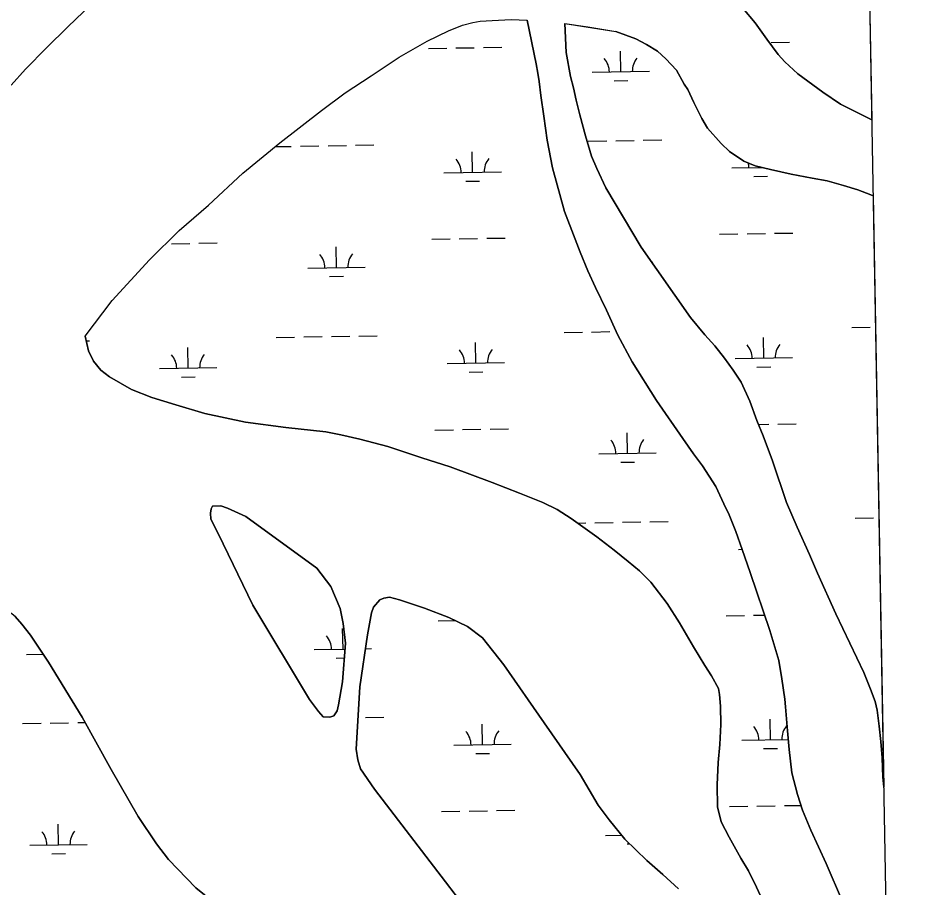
# Model space of a CAD drawing. Extents: x 3892998 to 3931244, y 278583 to 304547.
# Drawn here: x 3927403 to 3928977, y 297577 to 299093 of the extents above; entities that cross this region are included whole.
import ezdxf

# ---------------------------------------------------------------- set-up
doc = ezdxf.new("R2010")
doc.units = 0
for name, color, linetype in [('V-GRID-FRAM', 7, 'Continuous'), ('V-TOPO-SHOR', 7, 'Continuous'), ('V-WETL-SWMP', 7, 'Continuous')]:
    doc.layers.add(name, color=color, linetype=linetype)

msp = doc.modelspace()

# ---------------------------------------------------------------- linework, layer by layer
at = {"layer": 'V-GRID-FRAM'}
msp.add_lwpolyline([(3896958.4, 302195.2), (3928823.6, 302746.7), (3929146.3, 284567.1), (3897265.1, 284015.2), (3896958.4, 302195.2)], dxfattribs=at)
at = {"layer": 'V-TOPO-SHOR'}
for points in [[(3927530.2, 299116.7), (3927489.4, 299077.8), (3927452.3, 299041.6), (3927416.1, 299003.9), (3927391, 298976.5)], [(3928666.8, 299110.3), (3928688.4, 299084.7), (3928708.7, 299056.4), (3928728.5, 299030), (3928739.9, 299016.7), (3928762.8, 298996), (3928806.1, 298964.1), (3928837.1, 298943.3), (3928891.6, 298916)], [(3927520.1, 298538.5), (3927566.7, 298600.6), (3927631.9, 298671.5), (3927684, 298723), (3927734.7, 298766.9), (3927794.7, 298822.8), (3927859.4, 298875.7), (3927931.9, 298931.9), (3927973.3, 298963.1), (3928018.4, 298992.3), (3928067.5, 299025.3), (3928116.2, 299052.8), (3928153.7, 299071.2), (3928178.1, 299080.9), (3928195.9, 299085.6), (3928208.8, 299087.9), (3928229.8, 299089.3), (3928263, 299090.8), (3928290.7, 299089.8)], [(3928580.7, 298333.2), (3928561.8, 298360), (3928516.4, 298426.2), (3928473.9, 298494), (3928449, 298540.1), (3928428.8, 298583.7), (3928409.9, 298623.7), (3928396.3, 298652.5), (3928382.9, 298685.1), (3928374.5, 298707.5), (3928355.8, 298755.8), (3928335.1, 298832), (3928325.7, 298880.6), (3928319.5, 298922.3), (3928314.7, 298958.1), (3928311.6, 298982.7), (3928309.1, 298997), (3928306.4, 299013.4), (3928290.7, 299089.8)], [(3928356.6, 299084), (3928358.9, 299033.2), (3928366.3, 298991.6), (3928371.4, 298971.9), (3928376.1, 298949.9), (3928382.2, 298924.5), (3928392.1, 298888), (3928402.8, 298852.2), (3928412, 298831.2), (3928428, 298797.1), (3928489.7, 298693.8), (3928575.4, 298571.2), (3928600.3, 298541), (3928617.6, 298521.7), (3928634.7, 298500), (3928650, 298479.2), (3928663.7, 298458.4), (3928678.7, 298425.5), (3928691.2, 298391.7), (3928702.4, 298365), (3928718.5, 298321.2), (3928742.7, 298248.9), (3928761.3, 298205.6), (3928783.1, 298157.9), (3928797, 298125.7), (3928828.6, 298054.5), (3928877.8, 297952.4), (3928889.6, 297923.2), (3928897.3, 297901.8), (3928900.7, 297886.5), (3928904.7, 297858.7), (3928907.5, 297831.8), (3928909.6, 297803.4), (3928911.1, 297770), (3928912.3, 297752.4)], [(3928356.6, 299084), (3928396.7, 299077.9), (3928445.5, 299069.6)], [(3928867.3, 298793.6), (3928842.5, 298801.5), (3928813.7, 298809.3), (3928787.6, 298814.4), (3928750.8, 298821.2), (3928715.1, 298829), (3928688.5, 298835.9), (3928668.4, 298843.8), (3928643.7, 298860.5), (3928628.7, 298874.4), (3928605.1, 298901.1), (3928595.5, 298918.1), (3928581.2, 298945.9), (3928570.6, 298968.5), (3928564.6, 298977.8), (3928551.1, 299002.5), (3928532.5, 299022.2), (3928518, 299035.5), (3928498.7, 299047.1), (3928480.1, 299056.8), (3928445.5, 299069.6)], [(3928894, 298783.2), (3928890.2, 298784.9), (3928867.3, 298793.6)], [(3927520.1, 298538.5), (3927525.9, 298513.2), (3927534.7, 298495.1), (3927547.1, 298479.2), (3927562.5, 298467.6), (3927600.5, 298445.7), (3927636.3, 298431.7), (3927677.8, 298419.2), (3927728.8, 298404), (3927799.3, 298388.5), (3927869.6, 298379.2), (3927939.3, 298372.1), (3927965.6, 298366.7), (3927999, 298359.2), (3928047.8, 298346.5), (3928107, 298326.6), (3928156.1, 298311), (3928229.8, 298283.7), (3928277.5, 298265), (3928318, 298248.7), (3928343.2, 298236.6), (3928367.4, 298221)], [(3928840.7, 297553.1), (3928812.1, 297619), (3928785.4, 297677.5), (3928770.6, 297712), (3928761.9, 297739.5), (3928752.2, 297777.2), (3928747.6, 297817.8), (3928744.4, 297850.4), (3928741.3, 297892.5), (3928740.2, 297905.9), (3928735, 297941.3), (3928729.5, 297973.2), (3928713.7, 298025.4), (3928679.7, 298126.8), (3928665.8, 298166.8), (3928654.7, 298198.3), (3928643.1, 298226.9), (3928633.5, 298246.5), (3928619.7, 298276.4), (3928596.2, 298312.8), (3928580.7, 298333.2)], [(3927812, 298069.4), (3927911.1, 297905.2), (3927926.9, 297884.1), (3927935, 297874.7), (3927946.4, 297874.1), (3927953.8, 297876.5), (3927959.5, 297885.6), (3927961.6, 297895.7), (3927968.7, 297936.1), (3927973.8, 298003.3), (3927969.8, 298037.9), (3927964.4, 298063.8), (3927948.4, 298101.9), (3927923.7, 298134.1), (3927799.8, 298224.2), (3927768.2, 298239), (3927756.2, 298243.1), (3927741.8, 298242.5), (3927739.8, 298237.7), (3927738.6, 298229.8), (3927739.3, 298219.6), (3927751.8, 298194.7), (3927812, 298069.4)], [(3928367.4, 298221), (3928412, 298188.7), (3928442.3, 298165.3), (3928466.6, 298145.8), (3928486.6, 298129.4), (3928506.5, 298109.7), (3928534.9, 298072.3), (3928556.4, 298038.8), (3928580.6, 297997.2), (3928600.5, 297964.5), (3928611.9, 297946.2), (3928624, 297924.1), (3928625.9, 297913.9), (3928627.8, 297893.8), (3928628.4, 297861.7), (3928626.7, 297826.4), (3928623.6, 297795.1), (3928622.1, 297756.1), (3928622.6, 297718.1), (3928629.1, 297692), (3928642.9, 297664.9), (3928663.1, 297628.6), (3928676.4, 297606.7), (3928690.8, 297578), (3928713, 297529)], [(3927745.9, 297549.9), (3927713, 297576.7), (3927665.3, 297626.1), (3927644.1, 297653.6), (3927612.5, 297701.3), (3927565.2, 297783.1), (3927514.5, 297874.5), (3927456.1, 297970), (3927424.5, 298017.2), (3927409.2, 298036.6), (3927397.8, 298049.8), (3927380, 298064.1), (3927368.2, 298071.7), (3927351.8, 298079.1), (3927314.3, 298088), (3927187.4, 298104.8), (3927121.8, 298112.3), (3927106.4, 298113.8), (3927092.6, 298112.2), (3927075.9, 298108.9), (3927052.9, 298099.4), (3927008, 298080.6), (3926990, 298074.9), (3926954.5, 298065.6)], [(3928382.8, 297774.2), (3928320.5, 297864.7), (3928250.2, 297965.7), (3928213, 298012.9), (3928186.4, 298032.3), (3928153.9, 298048.1), (3928111.5, 298064.4), (3928068.2, 298079.2), (3928050.4, 298083.5), (3928040.5, 298081.8), (3928034, 298078.8), (3928022.9, 298066.3), (3928019.1, 298056.1), (3928012.4, 298017.7), (3927998.8, 297927.4), (3927992.3, 297818.7), (3927995.4, 297799.8), (3928000.1, 297784.1), (3928024.5, 297749), (3928148.5, 297587.1), (3928363.2, 297305.3)], [(3928554.6, 297575.1), (3928527.4, 297599.9), (3928499.3, 297624.5), (3928461.2, 297661.9), (3928433.4, 297695.1), (3928414.5, 297720.8), (3928382.8, 297774.2)]]:
    msp.add_lwpolyline(points, dxfattribs=at)
at = {"layer": 'V-WETL-SWMP'}
for p, q in [((3928880, 299571.7), (3928891.6, 298916)), ((3927530.2, 299116.7), (3927489.4, 299077.8)), ((3928688.4, 299084.7), (3928666.8, 299110.3)), ((3928153.7, 299071.2), (3928178.1, 299080.9)), ((3928178.1, 299080.9), (3928195.9, 299085.6)), ((3928195.9, 299085.6), (3928208.8, 299087.9)), ((3928208.8, 299087.9), (3928229.8, 299089.3)), ((3928229.8, 299089.3), (3928263, 299090.8)), ((3928263, 299090.8), (3928290.7, 299089.8)), ((3928290.7, 299089.8), (3928306.4, 299013.4)), ((3928358.9, 299033.2), (3928356.6, 299084)), ((3928356.6, 299084), (3928445.5, 299069.6)), ((3928708.7, 299056.4), (3928688.4, 299084.7)), ((3927489.4, 299077.8), (3927452.3, 299041.6)), ((3928116.2, 299052.8), (3928153.7, 299071.2)), ((3928445.5, 299069.6), (3928480.1, 299056.8)), ((3928067.5, 299025.3), (3928116.2, 299052.8)), ((3928480.1, 299056.8), (3928498.7, 299047.1)), ((3928498.7, 299047.1), (3928518, 299035.5)), ((3928728.5, 299030), (3928708.7, 299056.4)), ((3928716.2, 299050.6), (3928748.2, 299051.1)), ((3927452.3, 299041.6), (3927416.1, 299003.9)), ((3928118.4, 299040.2), (3928150.4, 299040.8)), ((3928166.4, 299041.1), (3928198.4, 299041.6)), ((3928214.4, 299041.9), (3928246.4, 299042.4)), ((3928366.3, 298991.6), (3928358.9, 299033.2)), ((3928454, 298999.6), (3928453.4, 299035.6)), ((3928518, 299035.5), (3928532.5, 299022.2)), ((3928018.4, 298992.3), (3928067.5, 299025.3)), ((3928532.5, 299022.2), (3928551.1, 299002.5)), ((3928739.9, 299016.7), (3928728.5, 299030)), ((3928762.8, 298996), (3928739.9, 299016.7)), ((3927416.1, 299003.9), (3927391, 298976.5)), ((3928306.4, 299013.4), (3928309.1, 298997)), ((3928404, 298998.7), (3928504, 299000.5)), ((3928551.1, 299002.5), (3928564.6, 298977.8)), ((3927973.3, 298963.1), (3928018.4, 298992.3)), ((3928309.1, 298997), (3928311.6, 298982.7)), ((3928371.4, 298971.9), (3928366.3, 298991.6)), ((3928442.3, 298984), (3928466.3, 298984.4)), ((3928806.1, 298964.1), (3928762.8, 298996)), ((3928311.6, 298982.7), (3928314.7, 298958.1)), ((3928376.1, 298949.9), (3928371.4, 298971.9)), ((3928564.6, 298977.8), (3928570.6, 298968.5)), ((3928570.6, 298968.5), (3928581.2, 298945.9)), ((3927931.9, 298931.9), (3927973.3, 298963.1)), ((3928314.7, 298958.1), (3928319.5, 298922.3)), ((3928837.1, 298943.3), (3928806.1, 298964.1)), ((3928382.2, 298924.5), (3928376.1, 298949.9)), ((3928581.2, 298945.9), (3928595.5, 298918.1)), ((3928891.6, 298916), (3928837.1, 298943.3)), ((3927859.4, 298875.7), (3927931.9, 298931.9)), ((3928319.5, 298922.3), (3928325.7, 298880.6)), ((3928392.1, 298888), (3928382.2, 298924.5)), ((3928595.5, 298918.1), (3928605.1, 298901.1)), ((3928605.1, 298901.1), (3928628.7, 298874.4)), ((3927794.7, 298822.8), (3927859.4, 298875.7)), ((3928325.7, 298880.6), (3928335.1, 298832)), ((3928402.8, 298852.2), (3928392.1, 298888)), ((3928397.3, 298878.5), (3928429.3, 298879.1)), ((3928445.3, 298879.4), (3928477.2, 298879.9)), ((3928493.2, 298880.2), (3928525.2, 298880.7)), ((3928628.7, 298874.4), (3928643.7, 298860.5)), ((3927851.3, 298869.1), (3927879.4, 298869.6)), ((3927895.4, 298869.8), (3927927.4, 298870.4)), ((3927943.4, 298870.7), (3927975.4, 298871.2)), ((3927991.4, 298871.5), (3928023.4, 298872.1)), ((3928195.6, 298824.3), (3928195, 298860.3)), ((3928643.7, 298860.5), (3928668.4, 298843.8)), ((3928412, 298831.2), (3928402.8, 298852.2)), ((3928668.4, 298843.8), (3928688.5, 298835.9)), ((3928335.1, 298832), (3928355.8, 298755.8)), ((3928428, 298797.1), (3928412, 298831.2)), ((3928647.4, 298832.1), (3928699.6, 298833)), ((3928688.5, 298835.9), (3928715.1, 298829)), ((3928697.4, 298833), (3928697.4, 298833.6)), ((3928715.1, 298829), (3928750.8, 298821.2)), ((3927734.7, 298766.9), (3927794.7, 298822.8)), ((3928145.6, 298823.4), (3928245.6, 298825.2)), ((3928685.7, 298817.3), (3928709.7, 298817.8)), ((3928750.8, 298821.2), (3928787.6, 298814.4)), ((3928787.6, 298814.4), (3928813.7, 298809.3)), ((3928183.8, 298808.7), (3928207.8, 298809.1)), ((3928489.7, 298693.8), (3928428, 298797.1)), ((3928813.7, 298809.3), (3928842.5, 298801.5)), ((3928842.5, 298801.5), (3928867.3, 298793.6)), ((3928867.3, 298793.6), (3928890.2, 298784.9)), ((3928890.2, 298784.9), (3928894, 298783.2)), ((3928894, 298783.2), (3928912.3, 297752.4)), ((3927684, 298723), (3927734.7, 298766.9)), ((3928355.8, 298755.8), (3928374.5, 298707.5)), ((3927631.9, 298671.5), (3927684, 298723)), ((3928626, 298716.3), (3928658, 298716.8)), ((3928674, 298717.1), (3928706, 298717.7)), ((3928722, 298718), (3928754, 298718.5)), ((3927718.3, 298700.6), (3927750.3, 298701.1)), ((3928124.2, 298707.6), (3928156.2, 298708.2)), ((3928172.2, 298708.4), (3928204.2, 298709)), ((3928220.2, 298709.3), (3928252.2, 298709.8)), ((3928374.5, 298707.5), (3928382.9, 298685.1)), ((3927670.3, 298699.7), (3927702.3, 298700.3)), ((3927957.9, 298658.3), (3927957.3, 298694.3)), ((3928382.9, 298685.1), (3928396.3, 298652.5)), ((3928575.4, 298571.2), (3928489.7, 298693.8)), ((3927566.7, 298600.6), (3927631.9, 298671.5)), ((3927907.9, 298657.4), (3928007.9, 298659.2)), ((3928507.8, 298667.8), (3928509.8, 298667.8)), ((3927946.2, 298642.7), (3927970.2, 298643.1)), ((3928396.3, 298652.5), (3928409.9, 298623.7)), ((3928409.9, 298623.7), (3928428.8, 298583.7)), ((3927520.1, 298538.5), (3927566.7, 298600.6)), ((3928428.8, 298583.7), (3928449, 298540.1)), ((3928600.3, 298541), (3928575.4, 298571.2)), ((3928355, 298545.1), (3928387, 298545.6)), ((3928403, 298545.9), (3928435, 298546.5)), ((3928856.9, 298553.8), (3928888.9, 298554.3)), ((3927525.9, 298513.2), (3927520.1, 298538.5)), ((3927521.9, 298530.7), (3927527.3, 298530.7)), ((3927853.2, 298536.4), (3927885.2, 298536.9)), ((3927901.2, 298537.2), (3927933.2, 298537.8)), ((3927949.2, 298538), (3927981.2, 298538.6)), ((3927997.2, 298538.9), (3928029.2, 298539.4)), ((3928201.3, 298491.7), (3928200.7, 298527.7)), ((3928449, 298540.1), (3928473.9, 298494)), ((3928617.6, 298521.7), (3928600.3, 298541)), ((3928703.2, 298500.4), (3928702.5, 298536.3)), ((3927534.7, 298495.1), (3927525.9, 298513.2)), ((3927699.5, 298483), (3927698.9, 298519)), ((3928634.7, 298500), (3928617.6, 298521.7)), ((3928650, 298479.2), (3928634.7, 298500)), ((3928653.2, 298499.5), (3928753.2, 298501.2)), ((3927547.1, 298479.2), (3927534.7, 298495.1)), ((3927649.5, 298482.1), (3927749.5, 298483.8)), ((3928151.3, 298490.8), (3928251.3, 298492.5)), ((3928473.9, 298494), (3928516.4, 298426.2)), ((3928691.4, 298484.7), (3928715.4, 298485.1)), ((3927562.5, 298467.6), (3927547.1, 298479.2)), ((3927600.5, 298445.7), (3927562.5, 298467.6)), ((3927687.8, 298467.3), (3927711.8, 298467.8)), ((3928189.6, 298476), (3928213.6, 298476.4)), ((3928663.7, 298458.4), (3928650, 298479.2)), ((3928678.7, 298425.5), (3928663.7, 298458.4)), ((3927636.3, 298431.7), (3927600.5, 298445.7)), ((3927677.8, 298419.2), (3927636.3, 298431.7)), ((3927728.8, 298404), (3927677.8, 298419.2)), ((3928516.4, 298426.2), (3928561.8, 298360)), ((3928691.2, 298391.7), (3928678.7, 298425.5)), ((3927799.3, 298388.5), (3927728.8, 298404)), ((3927869.6, 298379.2), (3927799.3, 298388.5)), ((3928702.4, 298365), (3928691.2, 298391.7)), ((3928727.8, 298385.3), (3928759.7, 298385.9)), ((3927939.3, 298372.1), (3927869.6, 298379.2)), ((3927965.6, 298366.7), (3927939.3, 298372.1)), ((3928129.9, 298375), (3928161.9, 298375.5)), ((3928177.9, 298375.8), (3928209.9, 298376.4)), ((3928225.9, 298376.6), (3928257.9, 298377.2)), ((3928465.5, 298334.4), (3928464.9, 298370.3)), ((3928694.1, 298384.7), (3928711.8, 298385.1)), ((3927999, 298359.2), (3927965.6, 298366.7)), ((3928047.8, 298346.5), (3927999, 298359.2)), ((3928561.8, 298360), (3928580.7, 298333.2)), ((3928718.5, 298321.2), (3928702.4, 298365)), ((3928107, 298326.6), (3928047.8, 298346.5)), ((3928156.1, 298311), (3928107, 298326.6)), ((3928415.5, 298333.5), (3928515.5, 298335.2)), ((3928580.7, 298333.2), (3928596.2, 298312.8)), ((3928229.8, 298283.7), (3928156.1, 298311)), ((3928453.8, 298318.7), (3928477.8, 298319.1)), ((3928596.2, 298312.8), (3928619.7, 298276.4)), ((3928742.7, 298248.9), (3928718.5, 298321.2)), ((3928277.5, 298265), (3928229.8, 298283.7)), ((3928619.7, 298276.4), (3928633.5, 298246.5)), ((3928318, 298248.7), (3928277.5, 298265)), ((3928343.2, 298236.6), (3928318, 298248.7)), ((3928633.5, 298246.5), (3928643.1, 298226.9)), ((3928761.3, 298205.6), (3928742.7, 298248.9)), ((3928367.4, 298221), (3928343.2, 298236.6)), ((3928412, 298188.7), (3928367.4, 298221)), ((3928378.8, 298212.8), (3928392.8, 298213)), ((3928408.8, 298213.3), (3928440.8, 298213.8)), ((3928456.8, 298214.1), (3928488.8, 298214.7)), ((3928504.8, 298214.9), (3928536.8, 298215.5)), ((3928643.1, 298226.9), (3928654.7, 298198.3)), ((3928862.6, 298221.1), (3928894.6, 298221.7)), ((3928654.7, 298198.3), (3928665.8, 298166.8)), ((3928783.1, 298157.9), (3928761.3, 298205.6)), ((3928442.3, 298165.3), (3928412, 298188.7)), ((3928658.9, 298166.9), (3928665.8, 298167)), ((3928665.8, 298166.8), (3928679.7, 298126.8)), ((3928466.6, 298145.8), (3928442.3, 298165.3)), ((3928797, 298125.7), (3928783.1, 298157.9)), ((3928486.6, 298129.4), (3928466.6, 298145.8)), ((3928506.5, 298109.7), (3928486.6, 298129.4)), ((3928679.7, 298126.8), (3928713.7, 298025.4)), ((3928828.6, 298054.5), (3928797, 298125.7)), ((3928534.9, 298072.3), (3928506.5, 298109.7)), ((3928022.9, 298066.3), (3928034, 298078.8)), ((3928034, 298078.8), (3928040.5, 298081.8)), ((3928040.5, 298081.8), (3928050.4, 298083.5)), ((3928050.4, 298083.5), (3928068.2, 298079.2)), ((3928068.2, 298079.2), (3928111.5, 298064.4)), ((3928556.4, 298038.8), (3928534.9, 298072.3)), ((3928012.4, 298017.7), (3928019.1, 298056.1)), ((3928019.1, 298056.1), (3928022.9, 298066.3)), ((3928111.5, 298064.4), (3928153.9, 298048.1)), ((3928135.7, 298042.4), (3928164.7, 298042.9)), ((3928153.9, 298048.1), (3928186.4, 298032.3)), ((3928637.5, 298051), (3928669.5, 298051.6)), ((3928685.5, 298051.9), (3928704.7, 298052.2)), ((3928877.8, 297952.4), (3928828.6, 298054.5)), ((3927969.5, 297993), (3927968.8, 298029)), ((3928186.4, 298032.3), (3928213, 298012.9)), ((3928580.6, 297997.2), (3928556.4, 298038.8)), ((3928713.7, 298025.4), (3928729.5, 297973.2)), ((3927998.8, 297927.4), (3928012.4, 298017.7)), ((3928213, 298012.9), (3928250.2, 297965.7)), ((3927919.5, 297992.2), (3927973, 297993.1)), ((3928008.8, 297993.7), (3928019.4, 297993.9)), ((3928600.5, 297964.5), (3928580.6, 297997.2)), ((3927417.6, 297983.5), (3927446.7, 297984)), ((3927957.7, 297977.4), (3927971.8, 297977.6)), ((3927455.9, 297968.7), (3927456.9, 297968.7)), ((3928250.2, 297965.7), (3928320.5, 297864.7)), ((3928611.9, 297946.2), (3928600.5, 297964.5)), ((3928729.5, 297973.2), (3928735, 297941.3)), ((3928624, 297924.1), (3928611.9, 297946.2)), ((3928889.6, 297923.2), (3928877.8, 297952.4)), ((3928735, 297941.3), (3928740.2, 297905.9)), ((3927992.3, 297818.7), (3927998.8, 297927.4)), ((3928625.9, 297913.9), (3928624, 297924.1)), ((3928627.8, 297893.8), (3928625.9, 297913.9)), ((3928897.3, 297901.8), (3928889.6, 297923.2)), ((3928740.2, 297905.9), (3928741.3, 297892.5)), ((3928900.7, 297886.5), (3928897.3, 297901.8)), ((3928628.4, 297861.7), (3928627.8, 297893.8)), ((3928741.3, 297892.5), (3928744.4, 297850.4)), ((3928900.2, 297889.1), (3928900.4, 297889.1)), ((3928904.7, 297858.7), (3928900.7, 297886.5)), ((3928008.7, 297873.6), (3928040.7, 297874.2)), ((3928714.7, 297835.1), (3928714.1, 297871.1)), ((3927410.9, 297863.3), (3927442.9, 297863.8)), ((3927458.9, 297864.1), (3927490.9, 297864.7)), ((3927506.9, 297864.9), (3927519.7, 297865.2)), ((3928212.8, 297826.4), (3928212.2, 297862.4)), ((3928320.5, 297864.7), (3928382.8, 297774.2)), ((3928626.7, 297826.4), (3928628.4, 297861.7)), ((3928907.5, 297831.8), (3928904.7, 297858.7)), ((3928664.7, 297834.2), (3928745.8, 297835.6)), ((3928744.4, 297850.4), (3928747.6, 297817.8)), ((3928162.9, 297825.5), (3928262.8, 297827.3)), ((3928623.6, 297795.1), (3928626.7, 297826.4)), ((3928703, 297819.5), (3928726.9, 297819.9)), ((3928909.6, 297803.4), (3928907.5, 297831.8)), ((3927995.4, 297799.8), (3927992.3, 297818.7)), ((3928201.1, 297810.8), (3928225.1, 297811.2)), ((3928747.6, 297817.8), (3928752.2, 297777.2)), ((3928911.1, 297770), (3928909.6, 297803.4)), ((3928000.1, 297784.1), (3927995.4, 297799.8)), ((3928622.1, 297756.1), (3928623.6, 297795.1)), ((3928024.5, 297749), (3928000.1, 297784.1)), ((3928382.8, 297774.2), (3928414.5, 297720.8)), ((3928752.2, 297777.2), (3928761.9, 297739.5)), ((3928622.6, 297718.1), (3928622.1, 297756.1)), ((3928912.3, 297752.4), (3928911.1, 297770)), ((3928148.5, 297587.1), (3928024.5, 297749)), ((3928761.9, 297739.5), (3928770.6, 297712)), ((3928141.5, 297709.7), (3928173.4, 297710.3)), ((3928189.4, 297710.6), (3928221.4, 297711.1)), ((3928237.4, 297711.4), (3928269.4, 297711.9)), ((3928414.5, 297720.8), (3928433.4, 297695.1)), ((3928629.1, 297692), (3928622.6, 297718.1)), ((3928643.3, 297718.4), (3928675.3, 297719)), ((3928691.3, 297719.2), (3928723.3, 297719.8)), ((3928739.3, 297720.1), (3928767.9, 297720.6)), ((3928770.6, 297712), (3928785.4, 297677.5)), ((3928433.4, 297695.1), (3928461.2, 297661.9)), ((3927473.4, 297651.7), (3927472.8, 297687.7)), ((3928642.9, 297664.9), (3928629.1, 297692)), ((3928785.4, 297677.5), (3928812.1, 297619)), ((3928427.1, 297668.2), (3928455.5, 297668.7)), ((3928461.2, 297661.9), (3928499.3, 297624.5)), ((3928663.1, 297628.6), (3928642.9, 297664.9)), ((3927423.4, 297650.9), (3927523.4, 297652.6)), ((3928465.3, 297653.5), (3928469.7, 297653.5)), ((3927461.7, 297636.1), (3927485.6, 297636.5)), ((3928499.3, 297624.5), (3928527.4, 297599.9)), ((3928676.4, 297606.7), (3928663.1, 297628.6)), ((3928812.1, 297619), (3928840.7, 297553.1)), ((3928527.4, 297599.9), (3928554.6, 297575.1)), ((3928690.8, 297578), (3928676.4, 297606.7)), ((3928363.2, 297305.3), (3928148.5, 297587.1)), ((3928713, 297529), (3928690.8, 297578))]:
    msp.add_line(p, q, dxfattribs=at)
msp.add_lwpolyline([(3927911.1, 297905.2), (3927812, 298069.4), (3927751.8, 298194.7), (3927739.3, 298219.6), (3927738.6, 298229.8), (3927739.8, 298237.7), (3927741.8, 298242.5), (3927756.2, 298243.1), (3927768.2, 298239), (3927799.8, 298224.2), (3927923.7, 298134.1), (3927948.4, 298101.9), (3927964.4, 298063.8), (3927969.8, 298037.9), (3927973.8, 298003.3), (3927968.7, 297936.1), (3927961.6, 297895.7), (3927959.5, 297885.6), (3927953.8, 297876.5), (3927946.4, 297874.1), (3927935, 297874.7), (3927926.9, 297884.1)], close=True, dxfattribs=at)
msp.add_lwpolyline([(3927397.8, 298049.8), (3927409.2, 298036.6), (3927424.5, 298017.2), (3927456.1, 297970), (3927514.5, 297874.5), (3927565.2, 297783.1), (3927612.5, 297701.3), (3927644.1, 297653.6), (3927665.3, 297626.1), (3927713, 297576.7), (3927745.9, 297549.9)], dxfattribs=at)
for centre, start, end in [((3928398.8, 298999.1), 0.2199, 41.7635), ((3928509.2, 299001), 140.2199, 181.7635), ((3928140.3, 298823.8), 0.2199, 41.7635), ((3928250.8, 298825.7), 140.2199, 181.7635), ((3928642.2, 298832.5), 0.2199, 13.3581), ((3927902.7, 298657.8), 0.2199, 41.7635), ((3928013.2, 298659.7), 140.2199, 181.7635), ((3928146.1, 298491.2), 0.2199, 41.7635), ((3928256.6, 298493.1), 140.2199, 181.7635), ((3928647.9, 298499.9), 0.2199, 41.7635), ((3928758.4, 298501.8), 140.2199, 181.7635), ((3927644.3, 298482.5), 0.2199, 41.7635), ((3927754.7, 298484.4), 140.2199, 181.7635), ((3928410.3, 298333.9), 0.2199, 41.7635), ((3928520.8, 298335.8), 140.2199, 181.7635), ((3927914.2, 297992.6), 0.2199, 41.7635), ((3928659.4, 297834.6), 0.2199, 41.7635), ((3928769.9, 297836.5), 140.2199, 181.7635), ((3928157.6, 297825.9), 0.2199, 41.7635), ((3928268.1, 297827.8), 140.2199, 181.7635), ((3927418.1, 297651.2), 0.2199, 41.7635), ((3927528.6, 297653.2), 140.2199, 181.7635)]:
    msp.add_arc(centre, 35.2, start, end, dxfattribs=at)

doc.saveas('drawing.dxf')
